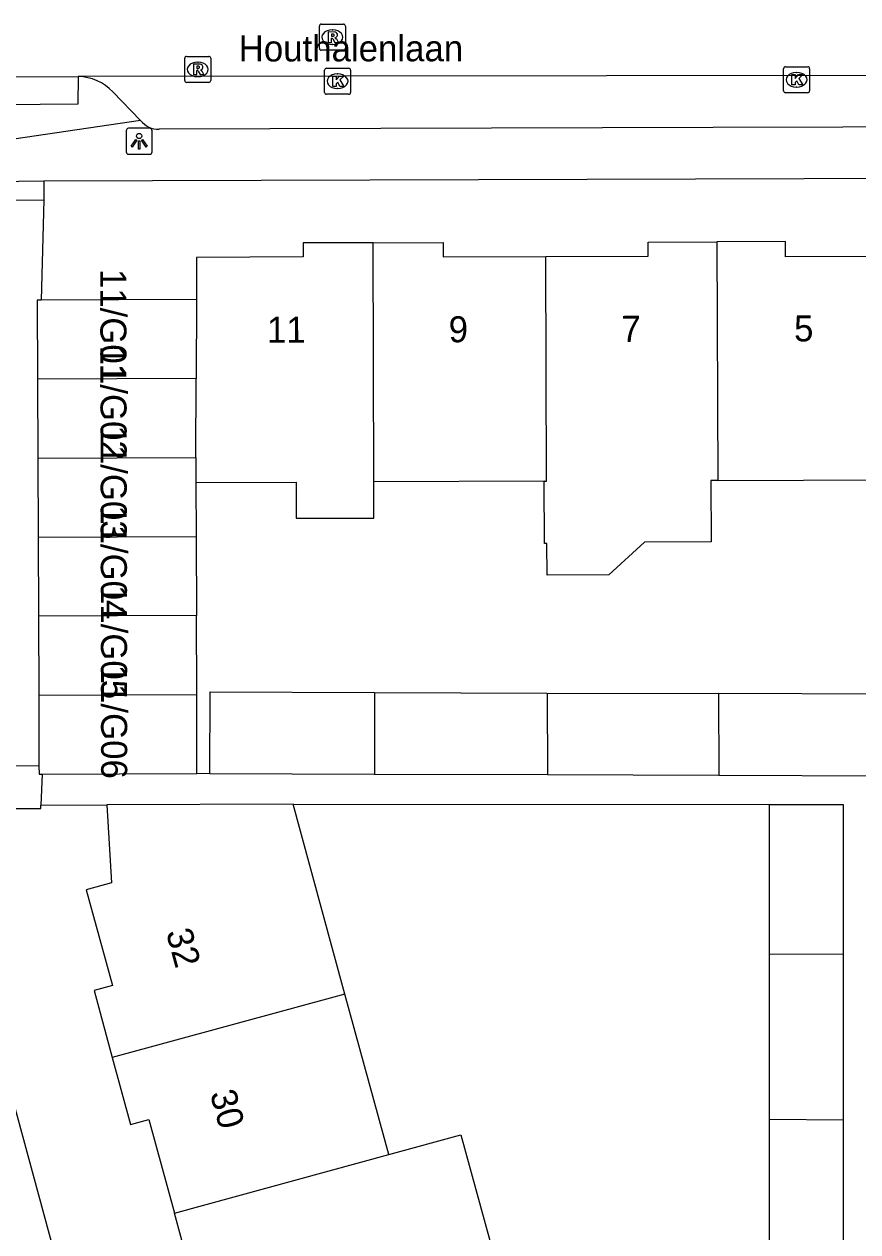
# Model space of a CAD drawing. Extents: x 160732 to 162105, y 387428 to 388479.
# Drawn here: x 161075.5 to 161107.53, y 387905.26 to 387951.66 of the extents above; entities that cross this region are included whole.
import ezdxf

# ---------------------------------------------------------------- set-up
doc = ezdxf.new("R2010")
doc.units = 0
for name, color, linetype in [('IMGEO_Kolk', 7, 'Continuous'), ('IMGEO_Lichtpunt', 7, 'Continuous'), ('IMGEO_Openbare_ruimte_label', 7, 'Continuous'), ('IMGEO_Pand', 7, 'Continuous'), ('IMGEO_Pand_nummerreeks', 7, 'Continuous'), ('IMGEO_Rijbaan_lokaal_open', 7, 'Continuous'), ('IMGEO_Rioolput', 7, 'Continuous'), ('IMGEO_Voetpad_open', 7, 'Continuous')]:
    doc.layers.add(name, color=color, linetype=linetype)

msp = doc.modelspace()

# ---------------------------------------------------------------- linework, layer by layer
at = {"layer": 'IMGEO_Kolk'}
for p, q in [((161087.038, 387949.039), (161087.038, 387949.891)), ((161087.113, 387949.965), (161087.965, 387949.965)), ((161088.039, 387949.891), (161088.039, 387949.039)), ((161104.674, 387949.097), (161104.674, 387949.949)), ((161104.749, 387950.023), (161105.601, 387950.023)), ((161105.675, 387949.949), (161105.675, 387949.097)), ((161087.526, 387949.745), (161087.551, 387949.745)), ((161105.162, 387949.803), (161105.187, 387949.803)), ((161087.965, 387948.965), (161087.113, 387948.965)), ((161087.549, 387949.185), (161087.524, 387949.185)), ((161105.601, 387949.023), (161104.749, 387949.023)), ((161105.185, 387949.243), (161105.16, 387949.243))]:
    msp.add_line(p, q, dxfattribs=at)
for points in [[(161087.038, 387949.039), (161087.038, 387949.891)], [(161087.113, 387949.965), (161087.965, 387949.965)], [(161088.039, 387949.891), (161088.039, 387949.039)], [(161104.674, 387949.097), (161104.674, 387949.949)], [(161104.749, 387950.023), (161105.601, 387950.023)], [(161105.675, 387949.949), (161105.675, 387949.097)], [(161087.359, 387949.665), (161087.482, 387949.665), (161087.482, 387949.514), (161087.612, 387949.665), (161087.776, 387949.665), (161087.63, 387949.514), (161087.783, 387949.265), (161087.631, 387949.265), (161087.546, 387949.429), (161087.482, 387949.362), (161087.482, 387949.265), (161087.359, 387949.265), (161087.359, 387949.665)], [(161104.995, 387949.723), (161105.118, 387949.723), (161105.118, 387949.572), (161105.248, 387949.723), (161105.412, 387949.723), (161105.266, 387949.572), (161105.419, 387949.323), (161105.267, 387949.323), (161105.182, 387949.487), (161105.118, 387949.42), (161105.118, 387949.323), (161104.995, 387949.323), (161104.995, 387949.723)], [(161087.965, 387948.965), (161087.113, 387948.965)], [(161105.601, 387949.023), (161104.749, 387949.023)]]:
    msp.add_lwpolyline(points, dxfattribs=at)
for centre, start, end in [((161087.115, 387949.889), 91.552, 178.448), ((161087.115, 387949.889), 91.552, 178.448), ((161087.963, 387949.889), 1.552, 88.448), ((161087.963, 387949.889), 1.552, 88.448), ((161104.751, 387949.947), 91.552, 178.448), ((161104.751, 387949.947), 91.552, 178.448), ((161105.599, 387949.947), 1.552, 88.448), ((161105.599, 387949.947), 1.552, 88.448), ((161087.115, 387949.041), 181.552, 268.448), ((161087.115, 387949.041), 181.552, 268.448), ((161087.963, 387949.041), 271.552, 358.448), ((161087.963, 387949.041), 271.552, 358.448), ((161104.751, 387949.099), 181.552, 268.448), ((161104.751, 387949.099), 181.552, 268.448), ((161105.599, 387949.099), 271.552, 358.448), ((161105.599, 387949.099), 271.552, 358.448)]:
    msp.add_arc(centre, 0.0765, start, end, dxfattribs=at)
for centre, major_axis, ratio, start_param, end_param in [((161087.525, 387949.465), (-0.387, 0.002), 0.722429, 4.712389, 7.853982), ((161087.55, 387949.465), (-0.39, 0.002), 0.717154, 1.570796, 4.712389), ((161105.161, 387949.523), (-0.387, 0.002), 0.722429, 4.712389, 7.853982), ((161105.186, 387949.523), (-0.39, 0.002), 0.717154, 1.570796, 4.712389)]:
    msp.add_ellipse(centre, major_axis=major_axis, ratio=ratio, start_param=start_param, end_param=end_param, dxfattribs=at)
at = {"layer": 'IMGEO_Lichtpunt'}
for p, q in [((161079.416, 387947.564), (161079.416, 387946.757)), ((161079.416, 387947.564), (161079.416, 387946.757)), ((161080.318, 387947.659), (161079.51, 387947.659)), ((161080.318, 387947.659), (161079.51, 387947.659)), ((161080.412, 387946.757), (161080.412, 387947.564)), ((161080.412, 387946.757), (161080.412, 387947.564)), ((161079.51, 387946.663), (161080.318, 387946.663)), ((161079.51, 387946.663), (161080.318, 387946.663))]:
    msp.add_line(p, q, dxfattribs=at)
for points in [[(161079.79, 387947.228), (161079.829, 387947.2), (161079.641, 387946.938), (161079.603, 387946.965), (161079.79, 387947.228)], [(161079.892, 387947.18), (161079.939, 387947.18), (161079.939, 387946.858), (161079.892, 387946.858), (161079.892, 387947.18)], [(161080.002, 387947.2), (161080.04, 387947.227), (161080.227, 387946.965), (161080.188, 387946.937), (161080.002, 387947.2)]]:
    msp.add_lwpolyline(points, dxfattribs=at)
msp.add_circle((161079.915, 387947.362), 0.0994, dxfattribs=at)
for centre, start, end in [((161079.51, 387947.564), 90, 180), ((161079.51, 387947.564), 90, 180), ((161080.318, 387947.564), 0, 90), ((161080.318, 387947.564), 0, 90), ((161079.51, 387946.757), 180, 270), ((161079.51, 387946.757), 180, 270), ((161080.318, 387946.757), 270, 0), ((161080.318, 387946.757), 270, 360)]:
    msp.add_arc(centre, 0.0946, start, end, dxfattribs=at)
at = {"layer": 'IMGEO_Pand'}
for points in [[(161088.905, 387943.262), (161086.215, 387943.253), (161086.217, 387942.721), (161082.123, 387942.692), (161082.113, 387941.075)], [(161088.905, 387943.262), (161091.596, 387943.272), (161091.599, 387942.713), (161095.538, 387942.727)], [(161088.93, 387934.078), (161088.905, 387943.262)], [(161095.538, 387942.727), (161099.475, 387942.741), (161099.473, 387943.285), (161102.112, 387943.294)], [(161108.7, 387942.734), (161104.753, 387942.72), (161104.751, 387943.304), (161102.112, 387943.294)], [(161102.112, 387943.294), (161102.147, 387934.127)], [(161095.483, 387934.102), (161095.566, 387934.102), (161095.538, 387942.727)], [(161082.113, 387941.075), (161076.155, 387941.053)], [(161082.113, 387941.075), (161082.106, 387938.04)], [(161076.155, 387941.053), (161076.001, 387941.052), (161076.012, 387938.018)], [(161082.106, 387938.04), (161076.012, 387938.018)], [(161076.012, 387938.018), (161076.023, 387934.984)], [(161082.098, 387935.006), (161082.106, 387938.04)], [(161076.023, 387934.984), (161082.098, 387935.006)], [(161076.023, 387934.984), (161076.035, 387931.95)], [(161082.098, 387935.006), (161082.096, 387934.053)], [(161102.147, 387934.127), (161101.882, 387934.126), (161101.891, 387931.77), (161099.328, 387931.76), (161097.962, 387930.495), (161095.589, 387930.486), (161095.585, 387931.7), (161095.492, 387931.7), (161095.483, 387934.102)], [(161102.147, 387934.127), (161108.733, 387934.151)], [(161082.096, 387934.053), (161085.949, 387934.067), (161085.953, 387932.676), (161088.934, 387932.684), (161088.93, 387934.078)], [(161082.096, 387934.053), (161082.104, 387931.972)], [(161095.483, 387934.102), (161088.93, 387934.078)], [(161076.035, 387931.95), (161082.104, 387931.972)], [(161076.035, 387931.95), (161076.046, 387928.916)], [(161082.104, 387931.972), (161082.115, 387928.938)], [(161082.115, 387928.938), (161076.046, 387928.916)], [(161076.046, 387928.916), (161076.057, 387925.882)], [(161082.126, 387925.904), (161082.115, 387928.938)], [(161076.057, 387925.882), (161082.126, 387925.904)], [(161076.057, 387925.882), (161076.067, 387923.161)], [(161082.137, 387922.87), (161082.126, 387925.904)], [(161082.636, 387922.857), (161082.647, 387926.005), (161088.952, 387925.982)], [(161088.952, 387925.982), (161088.961, 387922.835)], [(161088.952, 387925.982), (161095.592, 387925.958)], [(161095.592, 387925.958), (161095.603, 387922.811)], [(161095.592, 387925.958), (161102.178, 387925.935)], [(161108.586, 387922.912), (161108.596, 387925.912), (161102.178, 387925.935)], [(161102.178, 387925.935), (161102.19, 387922.788)], [(161076.067, 387923.161), (161076.068, 387922.848), (161076.189, 387922.848)], [(161076.189, 387922.848), (161082.137, 387922.87)], [(161088.961, 387922.835), (161082.636, 387922.857)], [(161095.603, 387922.811), (161088.961, 387922.835)], [(161102.19, 387922.788), (161095.603, 387922.811)], [(161108.586, 387922.912), (161108.585, 387922.765), (161102.19, 387922.788)], [(161078.676, 387921.659), (161078.849, 387918.665), (161077.884, 387918.402), (161078.888, 387914.716), (161078.182, 387914.524), (161078.882, 387911.955)], [(161085.835, 387921.685), (161078.676, 387921.659)], [(161087.823, 387914.392), (161086.118, 387920.647), (161085.835, 387921.685)], [(161104.13, 387915.931), (161104.13, 387921.68)], [(161104.13, 387921.68), (161106.96, 387921.68), (161106.96, 387915.912)], [(161106.96, 387915.912), (161104.13, 387915.931)], [(161104.13, 387909.572), (161104.13, 387915.931)], [(161106.96, 387915.912), (161106.96, 387909.553)], [(161087.823, 387914.392), (161078.882, 387911.955)], [(161089.505, 387908.225), (161087.823, 387914.392)], [(161078.882, 387911.955), (161079.583, 387909.385), (161080.291, 387909.578), (161081.271, 387905.98)], [(161106.96, 387909.553), (161104.13, 387909.572)], [(161104.13, 387903.368), (161104.13, 387909.572)], [(161106.96, 387909.553), (161106.96, 387903.349)], [(161089.505, 387908.225), (161092.28, 387908.981), (161093.96, 387902.819), (161091.185, 387902.063)], [(161081.271, 387905.98), (161089.505, 387908.225)], [(161082.276, 387899.635), (161081.577, 387902.198), (161082.252, 387902.382), (161081.271, 387905.98)]]:
    msp.add_lwpolyline(points, dxfattribs=at)
at = {"layer": 'IMGEO_Rijbaan_lokaal_open'}
for points in [[(161067.466, 387949.615), (161077.57, 387949.644)], [(161148.632, 387949.743), (161077.57, 387949.644)], [(161068.564, 387944.888), (161076.255, 387944.912)], [(161076.255, 387944.912), (161076.155, 387941.053)], [(161076.067, 387923.161), (161069.126, 387923.153), (161068.793, 387923.226)]]:
    msp.add_lwpolyline(points, dxfattribs=at)
at = {"layer": 'IMGEO_Rioolput'}
for p, q in [((161086.84, 387950.733), (161086.84, 387951.585)), ((161086.915, 387951.659), (161087.767, 387951.659)), ((161087.328, 387951.439), (161087.353, 387951.439)), ((161087.841, 387951.585), (161087.841, 387950.733)), ((161087.351, 387950.879), (161087.326, 387950.879)), ((161081.666, 387949.496), (161081.666, 387950.348)), ((161081.741, 387950.422), (161082.593, 387950.422)), ((161082.667, 387950.348), (161082.667, 387949.496)), ((161087.767, 387950.659), (161086.915, 387950.659)), ((161082.154, 387950.202), (161082.179, 387950.202)), ((161082.593, 387949.422), (161081.741, 387949.422)), ((161082.177, 387949.642), (161082.152, 387949.642))]:
    msp.add_line(p, q, dxfattribs=at)
for points in [[(161086.84, 387950.733), (161086.84, 387951.585)], [(161086.915, 387951.659), (161087.767, 387951.659)], [(161087.429, 387951.357), (161087.177, 387951.359), (161087.177, 387950.959)], [(161087.355, 387951.278), (161087.301, 387951.278), (161087.301, 387951.197)], [(161087.841, 387951.585), (161087.841, 387950.733)], [(161087.177, 387950.959), (161087.301, 387950.959), (161087.301, 387951.121), (161087.312, 387951.121)], [(161087.301, 387951.197), (161087.353, 387951.197)], [(161087.359, 387951.092), (161087.43, 387950.959), (161087.57, 387950.959), (161087.505, 387951.085)], [(161081.666, 387949.496), (161081.666, 387950.348)], [(161081.741, 387950.422), (161082.593, 387950.422)], [(161082.667, 387950.348), (161082.667, 387949.496)], [(161087.767, 387950.659), (161086.915, 387950.659)], [(161082.255, 387950.12), (161082.003, 387950.122), (161082.003, 387949.722)], [(161082.003, 387949.722), (161082.127, 387949.722), (161082.127, 387949.884), (161082.138, 387949.884)], [(161082.181, 387950.041), (161082.127, 387950.041), (161082.127, 387949.96)], [(161082.127, 387949.96), (161082.179, 387949.96)], [(161082.593, 387949.422), (161081.741, 387949.422)], [(161082.185, 387949.855), (161082.256, 387949.722), (161082.396, 387949.722), (161082.331, 387949.848)]]:
    msp.add_lwpolyline(points, dxfattribs=at)
for centre, radius, start, end in [((161086.917, 387951.583), 0.0765, 91.552, 178.448), ((161086.917, 387951.583), 0.0765, 91.552, 178.448), ((161087.361, 387951.182), 0.0964, 77.0061, 93.1865), ((161087.375, 387951.239), 0.0378, 276.6634, 79.6772), ((161087.428, 387951.247), 0.109, 350.3612, 89.416), ((161087.765, 387951.583), 0.0765, 1.552, 88.448), ((161087.765, 387951.583), 0.0765, 1.552, 88.448), ((161087.311, 387951.068), 0.0533, 26.0293, 88.6989), ((161087.337, 387951.386), 0.19, 274.7715, 282.9687), ((161087.426, 387951.247), 0.112, 277.5842, 350.9817), ((161087.41, 387951.032), 0.108, 29.5134, 73.7905), ((161081.743, 387950.346), 0.0765, 91.552, 178.448), ((161081.743, 387950.346), 0.0765, 91.552, 178.448), ((161082.591, 387950.346), 0.0765, 1.552, 88.448), ((161082.591, 387950.346), 0.0765, 1.552, 88.448), ((161086.917, 387950.735), 0.0765, 181.552, 268.448), ((161086.917, 387950.735), 0.0765, 181.552, 268.448), ((161087.765, 387950.735), 0.0765, 271.552, 358.448), ((161087.765, 387950.735), 0.0765, 271.552, 358.448), ((161082.137, 387949.831), 0.0533, 26.0293, 88.6989), ((161082.163, 387950.149), 0.19, 274.7715, 282.9687), ((161082.187, 387949.945), 0.0964, 77.0061, 93.1865), ((161082.201, 387950.002), 0.0378, 276.6634, 79.6772), ((161082.254, 387950.01), 0.109, 350.3612, 89.416), ((161082.252, 387950.01), 0.112, 277.5842, 350.9817), ((161082.236, 387949.795), 0.108, 29.5134, 73.7905), ((161081.743, 387949.498), 0.0765, 181.552, 268.448), ((161081.743, 387949.498), 0.0765, 181.552, 268.448), ((161082.591, 387949.498), 0.0765, 271.552, 358.448), ((161082.591, 387949.498), 0.0765, 271.552, 358.448)]:
    msp.add_arc(centre, radius, start, end, dxfattribs=at)
for centre, major_axis, ratio, start_param, end_param in [((161087.327, 387951.159), (-0.387, 0.002), 0.722429, 4.712389, 7.853982), ((161087.352, 387951.159), (-0.39, 0.002), 0.717154, 1.570796, 4.712389), ((161082.153, 387949.922), (-0.387, 0.002), 0.722429, 4.712389, 7.853982), ((161082.178, 387949.922), (-0.39, 0.002), 0.717154, 1.570796, 4.712389)]:
    msp.add_ellipse(centre, major_axis=major_axis, ratio=ratio, start_param=start_param, end_param=end_param, dxfattribs=at)
at = {"layer": 'IMGEO_Voetpad_open'}
for points in [[(161077.57, 387949.644), (161077.563, 387948.579), (161067.459, 387948.499), (161067.466, 387949.615)], [(161078.903, 387949.053), (161079.972, 387947.954)], [(161079.972, 387947.954), (161067.879, 387946.171)], [(161121.902, 387947.745), (161101.967, 387947.685), (161080.678, 387947.622)], [(161076.252, 387945.633), (161122.165, 387945.783)], [(161068.549, 387945.535), (161076.252, 387945.633)], [(161076.252, 387945.633), (161076.255, 387944.912)], [(161076.189, 387922.848), (161076.144, 387921.645)], [(161082.636, 387922.857), (161082.137, 387922.87)], [(161074.094, 387921.527), (161076.139, 387921.521), (161076.144, 387921.645)], [(161076.144, 387921.645), (161078.676, 387921.659)], [(161085.835, 387921.685), (161104.13, 387921.68)], [(161089.6, 387856.737), (161072.802, 387918.618), (161072.769, 387920.054)]]:
    msp.add_lwpolyline(points, dxfattribs=at)
for centre, radius, start, end in [((161077.556, 387947.814), 1.83, 42.6054, 89.5734), ((161080.659, 387948.497), 0.875, 218.3553, 271.2738)]:
    msp.add_arc(centre, radius, start, end, dxfattribs=at)

# ---------------------------------------------------------------- texts
at = {"layer": 'IMGEO_Openbare_ruimte_label'}
msp.add_text('Houthalenlaan', height=1, rotation=0.0573, dxfattribs=at).set_placement((161083.741, 387950.225))
at = {"layer": 'IMGEO_Pand_nummerreeks'}
for s, rotation, p in [('11/G01', 270.1051, (161078.421, 387942.254)), ('11', 0.1396, (161084.828, 387939.418)), ('9', 0.1375, (161091.809, 387939.436)), ('7', 0.1375, (161098.444, 387939.452)), ('5', 0.1396, (161105.079, 387939.469)), ('11/G02', 270.1051, (161078.426, 387939.308)), ('11/G03', 270.1051, (161078.432, 387936.238)), ('11/G04', 270.1051, (161078.438, 387933.175)), ('11/G05', 270.1051, (161078.443, 387930.111)), ('11/G06', 270.1051, (161078.449, 387927.048)), ('32', 285.245, (161080.94, 387916.771)), ('30', 285.245, (161082.629, 387910.575))]:
    msp.add_text(s, height=1, rotation=rotation, dxfattribs=at).set_placement(p)

doc.saveas('drawing.dxf')
